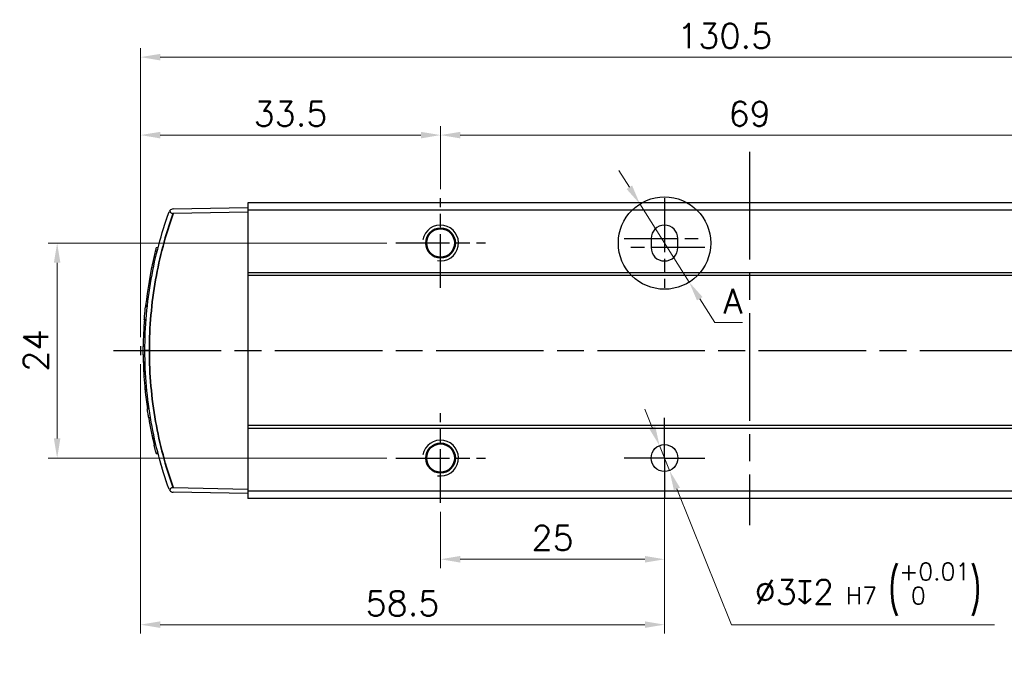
# Model space of a CAD drawing. Header units: millimetres. Extents: x 399 to 6233, y -1870 to 1602.
# Tile 357 of 656: x 4162 to 4272, y 677 to 749. Entities that reach past the tile are written whole.
import ezdxf

# ---------------------------------------------------------------- set-up
doc = ezdxf.new("R2010")
doc.units = ezdxf.units.MM
doc.linetypes.add('AM_ISO08W050', pattern=[18, 12, -1.5, 3, -1.5])
doc.linetypes.add('AM_ISO08W050x2', pattern=[9, 6, -0.75, 1.5, -0.75])
for name, color, linetype, lineweight in [('AM_0', 7, 'Continuous', 50), ('AM_4', 3, 'Continuous', 25), ('AM_5', 3, 'Continuous', 25), ('AM_7', 4, 'AM_ISO08W050', 25), ('AM_8', 1, 'Continuous', 25), ('可見 (ISO)', 7, 'Continuous', 25), ('窄部可見 (ISO)', 7, 'Continuous', 35)]:
    doc.layers.add(name, color=color, linetype=linetype, lineweight=lineweight)
doc.layers.add('S40', color=7, linetype='Continuous')
doc.styles.add('尺寸標註', font='romans.shx', dxfattribs={"bigfont": 'CHINESET.SHX'})
doc.dimstyles.new('複本(2) CNS2-1$0', dxfattribs={"dimtxt": 2.75, "dimasz": 2.2, "dimexe": 1, "dimexo": 1, "dimgap": 1, "dimtad": 1, "dimtoh": 1, "dimdsep": 46, "dimtxsty": '尺寸標註', "dimcen": 0, "dimclrd": 2, "dimclre": 2, "dimclrt": 3, "dimadec": 0, "dimazin": 2, "dimtp": 0.1, "dimtm": 0.1, "dimtfac": 0.71, "dimtmove": 0, "dimatfit": 0, "dimfxl": 0, "dimlwd": 13, "dimlwe": 13, "dimarcsym": 0})
doc.dimstyles.new('複本(2) CNS2-1$3', dxfattribs={"dimtxt": 2.75, "dimasz": 2.2, "dimexe": 1, "dimexo": 1, "dimgap": 1, "dimtad": 1, "dimtoh": 1, "dimdsep": 46, "dimtxsty": '尺寸標註', "dimcen": 0, "dimclrd": 2, "dimclre": 2, "dimclrt": 3, "dimadec": 0, "dimazin": 2, "dimtp": 0.1, "dimtm": 0.1, "dimtfac": 0.71, "dimtmove": 0, "dimatfit": 0, "dimfxl": 0, "dimlwd": 13, "dimlwe": 13, "dimarcsym": 0})

# ---------------------------------------------------------------- blocks, each defined once
blk = doc.blocks.new('S40-上視')
at = {"layer": '可見 (ISO)'}
for p, q in [((-34.24, 16.5), (-34.24, 15.68)), ((78.76, 16.5), (-34.24, 16.5)), ((78.76, 16.5), (78.76, 15.68)), ((-42.58, 15.8), (-34.24, 15.95)), ((-34.24, 15.45), (-42.58, 15.3)), ((-34.24, 15.68), (-34.24, 8.68)), ((78.76, 15.68), (-34.24, 15.68)), ((78.76, 15.95), (82.37, 16.01)), ((78.76, 15.68), (78.76, 8.68)), ((82.37, 15.51), (78.76, 15.45)), ((10.76, 12.5), (10.76, 11.5)), ((13.76, 11.5), (13.76, 12.5)), ((-44.38, 11.07), (-44.58, 11.07)), ((-44.27, 11.49), (-44.48, 11.48)), ((-44.54, 10.4), (-44.74, 10.4)), ((-34.24, 8.68), (-34.24, 8.38)), ((78.76, 8.68), (-34.24, 8.68)), ((-34.24, 8.38), (-34.24, -8.38)), ((78.76, 8.38), (-34.24, 8.38)), ((78.76, 8.68), (78.76, 8.38)), ((78.76, 8.38), (78.76, -8.38)), ((85.38, -7), (85.38, 7)), ((83.98, 6.48), (83.98, 6.5)), ((83.98, 6.5), (83.98, 6.5)), ((84.98, 5.5), (85.38, 5.9)), ((84.98, -5.5), (84.98, 5.5)), ((-45.48, 4.88), (-45.68, 4.87)), ((-45.46, 5.02), (-45.66, 5.02)), ((84.98, 5.25), (84.06, 5.25)), ((-45.61, 3.44), (-45.81, 3.44)), ((-45.73, 0.45), (-45.93, 0.45)), ((-45.93, -0.48), (-45.73, -0.49)), ((-45.73, -0.55), (-45.93, -0.55)), ((-45.66, -2.58), (-45.86, -2.58)), ((-45.65, -2.88), (-45.85, -2.87)), ((-45.53, -4.39), (-45.73, -4.39)), ((84.98, -5.25), (84.06, -5.25)), ((-45.27, -6.52), (-45.47, -6.52)), ((83.98, -6.5), (83.98, -6.48)), ((83.98, -6.5), (83.98, -6.5)), ((84.98, -5.5), (85.38, -5.9)), ((-45.11, -7.52), (-45.32, -7.52)), ((-34.24, -8.38), (-34.24, -8.68)), ((78.76, -8.38), (-34.24, -8.38)), ((-34.24, -8.68), (-34.24, -15.68)), ((78.76, -8.68), (-34.24, -8.68)), ((78.76, -8.38), (78.76, -8.68)), ((78.76, -8.68), (78.76, -15.68)), ((-44.51, -10.51), (-44.72, -10.51)), ((-44.48, -11.47), (-44.27, -11.48)), ((-44.27, -11.49), (-44.48, -11.48)), ((-42.58, -15.3), (-34.24, -15.45)), ((-34.24, -15.95), (-42.58, -15.8)), ((-34.24, -15.68), (-34.24, -16.5)), ((78.76, -15.68), (-34.24, -15.68)), ((78.76, -15.45), (82.37, -15.51)), ((78.76, -15.68), (78.76, -16.5)), ((82.37, -16.01), (78.76, -15.95)), ((78.76, -16.5), (-34.24, -16.5))]:
    blk.add_line(p, q, dxfattribs=at)
for centre, radius in [((-12.74, 12), 1.65), ((56.26, 12), 1.65), ((-12.74, -12), 1.65), ((12.26, -12), 1.5), ((56.26, -12), 1.65)]:
    blk.add_circle(centre, radius, dxfattribs=at)
for centre, radius, start, end in [((-42.57, 15.3), 0.5, 91, 140.5281), ((82.38, 15.51), 0.5, 36.0521, 91), ((12.26, 12.5), 1.5, 0, 180), ((0.01, 0), 45.95, 165.5282, 166.0608), ((12.26, 11.5), 1.5, 180, 0), ((0.01, 0), 45.95, 194.4598, 194.4718), ((-42.57, -15.3), 0.5, 219.4689, 269), ((82.38, -15.51), 0.5, 269, 323.9479)]:
    blk.add_arc(centre, radius, start, end, dxfattribs=at)
for centre, major_axis, ratio, start_param, end_param in [((-42.57, 15.3), (-0.478, 0.15), 0.998643, 5.89959, 6.243046), ((-7.26, 0), (0, -91.49), 0.999849, 1.570796, 1.742132), ((396.06, 7.93), (-441.94, -8.11), 0.308486, 6.200773, 6.205663), ((0, 0), (0, 45.94), 0.999848, 1.342423, 1.461269), ((0, 0), (0, 45.94), 0.999848, 1.352404, 1.355004), ((0, 0), (0, 45.94), 0.999848, 1.367183, 1.369108), ((0, 0), (0, 45.94), 0.999848, 1.367183, 1.367401), ((0, 0), (0, 45.94), 0.999848, 1.357737, 1.360136), ((0, 0), (0, 45.94), 0.999848, 1.357737, 1.360136), ((432.64, 8.03), (-478.56, -8.78), 0.306205, 6.243844, 6.244849), ((0, 0), (0, 45.94), 0.999848, 1.49584, 1.560981), ((0, 0), (0, 45.94), 0.999848, 1.49584, 1.513152), ((444.05, 8.14), (-489.98, -8.98), 0.306205, 6.280791, 6.281262), ((0, 0), (0, 45.94), 0.999848, 1.582853, 1.626945), ((-7.26, 0), (0, -91.49), 0.999849, 1.399461, 1.570796), ((0, 0), (0, 45.94), 0.999848, 1.59623, 1.626945), ((1960.55, -34.64), (-2006.48, 35.43), 0.150661, 0.011138, 0.012115), ((74.8, 1.65), (-120.73, -2.68), 0.615918, 0.024906, 0.045317), ((0, 0), (0, 45.94), 0.999848, 1.666469, 1.713111), ((0, 0), (0, 45.94), 0.999848, 1.683384, 1.685722), ((0, 0), (0, 45.94), 0.999848, 1.68821, 1.689815), ((0, 0), (0, 45.94), 0.999848, 1.735311, 1.801708), ((0, 0), (0, 45.94), 0.999848, 1.758971, 1.761781), ((0, 0), (0, 45.94), 0.999848, 1.76443, 1.765915), ((0, 0), (0, 45.94), 0.999848, 1.772222, 1.801708), ((-42.57, -15.3), (0.478, 0.15), 0.998642, 3.181762, 3.525165), ((82.39, -15.51), (0.141, 0.477), 0.995312, 4.369207, 4.829256)]:
    blk.add_ellipse(centre, major_axis=major_axis, ratio=ratio, start_param=start_param, end_param=end_param, dxfattribs=at)
for points, knots in [([(-45.74, 0), (-45.74, 2.66), (-45.5, 5.34), (-45.03, 7.98), (-44.58, 10.54), (-43.91, 13.05), (-43.04, 15.47)], [0, 0, 0, 0, 0.1754061, 0.1754061, 0.1754061, 0.345025, 0.345025, 0.345025, 0.345025]), ([(-42.96, 15.62), (-42.95, 15.58), (-42.95, 15.54), (-42.92, 15.47), (-42.9, 15.43), (-42.84, 15.38), (-42.8, 15.35), (-42.73, 15.32), (-42.7, 15.32), (-42.64, 15.31), (-42.61, 15.3), (-42.58, 15.3)], [0.00000099, 0.00000099, 0.00000099, 0.00000099, 0.01702996, 0.01702996, 0.03328155, 0.03328155, 0.04744352, 0.04744352, 0.05732796, 0.05732796, 0.06696406, 0.06696406, 0.06696406, 0.06696406]), ([(82.37, 15.51), (82.4, 15.51), (82.42, 15.52), (82.47, 15.52), (82.5, 15.53), (82.57, 15.56), (82.61, 15.58), (82.68, 15.64), (82.71, 15.67), (82.76, 15.73), (82.77, 15.77), (82.79, 15.81)], [0.00000013, 0.00000013, 0.00000013, 0.00000013, 0.00755658, 0.00755658, 0.01551346, 0.01551346, 0.03152563, 0.03152563, 0.04651129, 0.04651129, 0.06269655, 0.06269655, 0.06269655, 0.06269655]), ([(82.79, 15.81), (82.81, 15.78), (82.83, 15.74), (82.85, 15.68), (82.86, 15.65), (82.87, 15.62), (82.87, 15.61), (82.87, 15.6)], [-0.02749976, -0.02749976, -0.02749976, -0.02749976, -0.0118446, -0.0118446, 0, 0, 0.00422445, 0.00422445, 0.00422445, 0.00422445]), ([(-43.34, 14.61), (-43.33, 14.63), (-43.33, 14.64), (-43.31, 14.69), (-43.31, 14.71), (-43.31, 14.71), (-43.31, 14.71), (-43.31, 14.71), (-43.31, 14.71), (-43.31, 14.71), (-43.31, 14.71), (-43.31, 14.71)], [0, 0, 0, 0, 0.01669934, 0.01669934, 0.06701433, 0.06701433, 0.06985871, 0.06985871, 0.07199198, 0.07199198, 0.07213838, 0.07213838, 0.07213838, 0.07213838]), ([(82.94, 15.22), (82.94, 15.22), (82.94, 15.22), (82.94, 15.22), (82.94, 15.22), (82.94, 15.22), (82.94, 15.21), (82.94, 15.21), (82.94, 15.21), (82.94, 15.21), (82.94, 15.21), (82.94, 15.21), (82.94, 15.21), (82.94, 15.21), (82.94, 15.21), (82.94, 15.21)], [0.03710347, 0.03710347, 0.03710347, 0.03710347, 0.04120406, 0.04120406, 0.04847884, 0.04847884, 0.05120662, 0.05120662, 0.05222953, 0.05222953, 0.05261311, 0.05261311, 0.05275696, 0.05275696, 0.05277045, 0.05277045, 0.05277045, 0.05277045]), ([(82.96, 15.12), (82.96, 15.12), (82.96, 15.12), (82.96, 15.12), (82.96, 15.12), (82.96, 15.12), (82.96, 15.11), (82.96, 15.11), (82.96, 15.11), (82.96, 15.11), (82.96, 15.11), (82.96, 15.11), (82.96, 15.11), (82.96, 15.11), (82.96, 15.11), (82.96, 15.11)], [0.03708182, 0.03708182, 0.03708182, 0.03708182, 0.04122286, 0.04122286, 0.04853901, 0.04853901, 0.05128229, 0.05128229, 0.05231101, 0.05231101, 0.05269678, 0.05269678, 0.05273295, 0.05273295, 0.05275274, 0.05275274, 0.05275274, 0.05275274]), ([(83.25, 13.22), (83.29, 12.95), (83.34, 12.65), (83.38, 12.33), (83.38, 12.3), (83.39, 12.26)], [0, 0, 0, 0, 0.087812, 0.087812, 0.09776505, 0.09776505, 0.09776505, 0.09776505]), ([(-44.77, 9.37), (-44.77, 9.37), (-44.77, 9.37), (-44.77, 9.37), (-44.77, 9.37), (-44.77, 9.37), (-44.77, 9.38), (-44.76, 9.38), (-44.76, 9.38), (-44.76, 9.38), (-44.76, 9.38), (-44.76, 9.38), (-44.76, 9.38), (-44.76, 9.38)], [0.03072905, 0.03072905, 0.03072905, 0.03072905, 0.03326527, 0.03326527, 0.0460371, 0.0460371, 0.05082475, 0.05082475, 0.0517224, 0.0517224, 0.05189071, 0.05189071, 0.05195383, 0.05195383, 0.05195383, 0.05195383]), ([(83.7, 9.71), (83.7, 9.71), (83.7, 9.71), (83.7, 9.71), (83.7, 9.71), (83.7, 9.71)], [0, 0, 0, 0, 0.01056802, 0.01056802, 0.0170899, 0.0170899, 0.0170899, 0.0170899]), ([(83.96, 6.88), (83.96, 6.88), (83.96, 6.88), (83.96, 6.88), (83.96, 6.88), (83.96, 6.87), (83.96, 6.86), (83.96, 6.85), (83.96, 6.85), (83.96, 6.85), (83.96, 6.85), (83.96, 6.85), (83.96, 6.85), (83.96, 6.85)], [0.03709141, 0.03709141, 0.03709141, 0.03709141, 0.03863998, 0.03863998, 0.05156371, 0.05156371, 0.09034804, 0.09034804, 0.09216536, 0.09216536, 0.09225054, 0.09225054, 0.09227034, 0.09227034, 0.09227034, 0.09227034]), ([(-45.81, 3.44), (-45.8, 3.59), (-45.78, 3.75), (-45.75, 4.11), (-45.73, 4.31), (-45.7, 4.61), (-45.69, 4.75), (-45.68, 4.85), (-45.68, 4.86), (-45.68, 4.87)], [0.8089084, 0.8089084, 0.8089084, 0.8089084, 0.8536893, 0.8536893, 0.9195588, 0.9195588, 0.9852367, 0.9852367, 0.9949888, 0.9949888, 0.9949888, 0.9949888]), ([(-45.93, -0.48), (-45.93, -0.48), (-45.93, -0.46), (-45.93, -0.36), (-45.94, -0.28), (-45.94, -0.11), (-45.94, 0), (-45.94, 0.23), (-45.93, 0.34), (-45.93, 0.45)], [-0.2948045, -0.2948045, -0.2948045, -0.2948045, -0.2579612, -0.2579612, -0.2211179, -0.2211179, -0.1842729, -0.1842729, -0.1518065, -0.1518065, -0.1518065, -0.1518065]), ([(-43.04, -15.47), (-43.91, -13.05), (-44.58, -10.54), (-45.03, -7.98), (-45.5, -5.34), (-45.74, -2.66), (-45.74, 0)], [5.9381603, 5.9381603, 5.9381603, 5.9381603, 6.1077795, 6.1077795, 6.1077795, 6.2831853, 6.2831853, 6.2831853, 6.2831853]), ([(-45.32, -7.52), (-45.34, -7.37), (-45.37, -7.22), (-45.42, -6.86), (-45.45, -6.67), (-45.47, -6.52)], [-0.2434649, -0.2434649, -0.2434649, -0.2434649, -0.1981316, -0.1981316, -0.1336728, -0.1336728, -0.1336728, -0.1336728]), ([(83.96, -6.85), (83.96, -6.85), (83.96, -6.85), (83.96, -6.85), (83.96, -6.85), (83.96, -6.86), (83.96, -6.86), (83.96, -6.87), (83.96, -6.87), (83.96, -6.88), (83.96, -6.88), (83.96, -6.88)], [0, 0, 0, 0, 0.00048828, 0.00048828, 0.00439455, 0.00439455, 0.01220717, 0.01220717, 0.04346505, 0.04346505, 0.05664161, 0.05664161, 0.05664161, 0.05664161]), ([(-44.75, -9.45), (-44.75, -9.43), (-44.76, -9.41), (-44.76, -9.38), (-44.77, -9.37), (-44.77, -9.37), (-44.77, -9.37), (-44.77, -9.37)], [0, 0, 0, 0, 0.02103557, 0.02103557, 0.05262103, 0.05262103, 0.06308582, 0.06308582, 0.06308582, 0.06308582]), ([(83.7, -9.71), (83.7, -9.71), (83.7, -9.71), (83.7, -9.71), (83.7, -9.71), (83.7, -9.72), (83.7, -9.72), (83.7, -9.72), (83.7, -9.72), (83.7, -9.72), (83.7, -9.72), (83.7, -9.72), (83.7, -9.72), (83.7, -9.72), (83.7, -9.72), (83.7, -9.72)], [0.03167764, 0.03167764, 0.03167764, 0.03167764, 0.03790427, 0.03790427, 0.04735416, 0.04735416, 0.04912573, 0.04912573, 0.04979007, 0.04979007, 0.05003919, 0.05003919, 0.05013261, 0.05013261, 0.05015244, 0.05015244, 0.05015244, 0.05015244]), ([(-44.48, -11.47), (-44.48, -11.47), (-44.49, -11.45), (-44.51, -11.35), (-44.53, -11.27), (-44.58, -11.09), (-44.61, -10.98), (-44.66, -10.75), (-44.69, -10.63), (-44.72, -10.51)], [-0.3052377, -0.3052377, -0.3052377, -0.3052377, -0.2674894, -0.2674894, -0.2297412, -0.2297412, -0.1908825, -0.1908825, -0.1565689, -0.1565689, -0.1565689, -0.1565689]), ([(83.47, -11.64), (83.44, -11.92), (83.4, -12.21), (83.32, -12.8), (83.27, -13.1), (83.23, -13.38)], [0, 0, 0, 0, 0.0872878, 0.0872878, 0.1785997, 0.1785997, 0.1785997, 0.1785997]), ([(-43.31, -14.71), (-43.31, -14.71), (-43.31, -14.71), (-43.31, -14.71), (-43.31, -14.71), (-43.31, -14.71), (-43.31, -14.71), (-43.31, -14.71), (-43.31, -14.71), (-43.31, -14.71), (-43.31, -14.71), (-43.31, -14.71), (-43.31, -14.71), (-43.31, -14.71), (-43.31, -14.71), (-43.31, -14.71)], [0.04131688, 0.04131688, 0.04131688, 0.04131688, 0.04296586, 0.04296586, 0.0484393, 0.0484393, 0.05254406, 0.05254406, 0.05331367, 0.05331367, 0.05389088, 0.05389088, 0.05399911, 0.05399911, 0.0540194, 0.0540194, 0.0540194, 0.0540194]), ([(-42.58, -15.3), (-42.61, -15.3), (-42.64, -15.31), (-42.7, -15.32), (-42.73, -15.32), (-42.8, -15.35), (-42.84, -15.38), (-42.9, -15.43), (-42.92, -15.47), (-42.95, -15.54), (-42.95, -15.58), (-42.96, -15.62)], [0.00000019, 0.00000019, 0.00000019, 0.00000019, 0.00958951, 0.00958951, 0.01942595, 0.01942595, 0.03351977, 0.03351977, 0.04969025, 0.04969025, 0.06662507, 0.06662507, 0.06662507, 0.06662507]), ([(82.79, -15.81), (82.77, -15.77), (82.76, -15.73), (82.71, -15.67), (82.68, -15.64), (82.61, -15.58), (82.57, -15.56), (82.5, -15.53), (82.47, -15.52), (82.42, -15.52), (82.4, -15.51), (82.37, -15.51)], [0.000001, 0.000001, 0.000001, 0.000001, 0.01628047, 0.01628047, 0.03135216, 0.03135216, 0.04744189, 0.04744189, 0.05543057, 0.05543057, 0.06301774, 0.06301774, 0.06301774, 0.06301774])]:
    blk.add_open_spline(points, degree=3, knots=knots, dxfattribs=at)
for points in [[(-43.35, 14.59), (-43.32, 14.67), (-43.31, 14.71), (-43.31, 14.71)], [(84.21, -0.58), (84.21, -0.63), (84.21, -0.68), (84.21, -0.74)], [(-43.95, -12.66), (-44.01, -12.46), (-44.07, -12.24), (-44.12, -12.03)], [(-43.7, -13.48), (-43.78, -13.23), (-43.87, -12.95), (-43.95, -12.66)], [(-43.32, -14.66), (-43.33, -14.64), (-43.34, -14.61), (-43.35, -14.57)]]:
    blk.add_open_spline(points, degree=3, dxfattribs=at)
at = {"layer": '窄部可見 (ISO)'}
for p, q in [((-45.24, 0), (-45.74, 0)), ((83.71, 0), (84.21, 0))]:
    blk.add_line(p, q, dxfattribs=at)
for centre, major_axis, ratio, start_param, end_param in [((14.62, 1.88), (-6.78, 79), 0.870289, 4.614037, 4.810724), ((-43.16, 14.53), (-0.19, 0.064), 0.950078, 0, 0.017059), ((83.48, 9.83), (0.199, 0.022), 0.947987, 0, 0.043605), ((14.62, -1.88), (6.78, 79), 0.870289, 4.614054, 4.810741), ((83.76, -6.82), (0.199, -0.015), 0.994059, 0, 0.045188), ((-44.54, -9.47), (-0.196, -0.042), 0.942639, 0, 0.02102), ((82.78, -14.96), (0.197, -0.033), 0.950561, 0, 0.010154)]:
    blk.add_ellipse(centre, major_axis=major_axis, ratio=ratio, start_param=start_param, end_param=end_param, dxfattribs=at)
for points, knots in [([(-42.58, 15.3), (-43.44, 12.91), (-44.1, 10.42), (-44.55, 7.9), (-45.01, 5.29), (-45.24, 2.63), (-45.24, 0)], [5.9381675, 5.9381675, 5.9381675, 5.9381675, 6.1077792, 6.1077792, 6.1077792, 6.2831853, 6.2831853, 6.2831853, 6.2831853]), ([(-45.24, 0), (-45.24, -2.63), (-45.01, -5.29), (-44.55, -7.9), (-44.1, -10.42), (-43.44, -12.91), (-42.58, -15.3)], [0, 0, 0, 0, 0.1754058, 0.1754058, 0.1754058, 0.3450214, 0.3450214, 0.3450214, 0.3450214])]:
    blk.add_open_spline(points, degree=3, knots=knots, dxfattribs=at)
blk = doc.blocks.new('*U12')
at = {"layer": 'AM_0'}
blk.add_circle((1810.95, 3644.27), 1.62, dxfattribs=at)
at = {"layer": 'AM_4'}
blk.add_arc((1810.95, 3644.27), 2, 260, 170, dxfattribs=at)
at = {"layer": 'AM_7', "linetype": 'AM_ISO08W050x2'}
for p, q in [((1810.95, 3639.27), (1810.95, 3649.27)), ((1805.95, 3644.27), (1815.95, 3644.27))]:
    blk.add_line(p, q, dxfattribs=at)
blk = doc.blocks.new('*U13')
at = {"layer": 'AM_0'}
blk.add_circle((1810.95, 3620.27), 1.62, dxfattribs=at)
at = {"layer": 'AM_4'}
blk.add_arc((1810.95, 3620.27), 2, 260, 170, dxfattribs=at)
at = {"layer": 'AM_7', "linetype": 'AM_ISO08W050x2'}
for p, q in [((1810.95, 3615.27), (1810.95, 3625.27)), ((1805.95, 3620.27), (1815.95, 3620.27))]:
    blk.add_line(p, q, dxfattribs=at)
blk = doc.blocks.new('*D189')
at = {"layer": 'AM_5', "color": 2, "lineweight": 13}
for p, q in [((4175.24, 714), (4175.24, 737.55)), ((4208.74, 730.5), (4208.74, 737.55)), ((4206.54, 736.55), (4177.44, 736.55))]:
    blk.add_line(p, q, dxfattribs=at)
at = {"layer": 'AM_5', "color": 2, "lineweight": -2}
for points in [[(4177.44, 736.91), (4177.44, 736.18), (4175.24, 736.55)], [(4206.54, 736.91), (4206.54, 736.18), (4208.74, 736.55)]]:
    blk.add_solid(points, dxfattribs=at)
at = {"layer": 'Defpoints', "color": 0, "lineweight": -2}
for p in [(4175.24, 736.55), (4208.74, 729.5), (4175.24, 713)]:
    blk.add_point(p, dxfattribs=at)
at = {"layer": 'AM_5', "color": 3, "insert": (4191.99, 738.92), "char_height": 2.75, "attachment_point": 5, "style": '尺寸標註'}
blk.add_mtext('33.5', dxfattribs=at)
blk = doc.blocks.new('*D139')
at = {"layer": 'AM_5', "color": 2, "lineweight": 13}
for p, q in [((4202.74, 724.5), (4164.94, 724.5)), ((4165.94, 722.3), (4165.94, 702.7)), ((4202.74, 700.5), (4164.94, 700.5))]:
    blk.add_line(p, q, dxfattribs=at)
at = {"layer": 'AM_5', "color": 2, "lineweight": -2}
for points in [[(4165.57, 722.3), (4166.3, 722.3), (4165.94, 724.5)], [(4165.57, 702.7), (4166.3, 702.7), (4165.94, 700.5)]]:
    blk.add_solid(points, dxfattribs=at)
at = {"layer": 'Defpoints', "color": 0, "lineweight": -2}
for p in [(4203.74, 724.5), (4165.94, 700.5), (4203.74, 700.5)]:
    blk.add_point(p, dxfattribs=at)
at = {"layer": 'AM_5', "color": 3, "insert": (4163.56, 712.5), "char_height": 2.75, "attachment_point": 5, "rotation": 90, "style": '尺寸標註'}
blk.add_mtext('24', dxfattribs=at)
blk = doc.blocks.new('*D140')
at = {"layer": 'AM_5', "color": 2, "lineweight": 13}
for p, q in [((4208.74, 730.5), (4208.74, 737.55)), ((4277.74, 730.5), (4277.74, 737.55)), ((4275.54, 736.55), (4210.94, 736.55))]:
    blk.add_line(p, q, dxfattribs=at)
at = {"layer": 'AM_5', "color": 2, "lineweight": -2}
for points in [[(4210.94, 736.91), (4210.94, 736.18), (4208.74, 736.55)], [(4275.54, 736.91), (4275.54, 736.18), (4277.74, 736.55)]]:
    blk.add_solid(points, dxfattribs=at)
at = {"layer": 'Defpoints', "color": 0, "lineweight": -2}
for p in [(4208.74, 736.55), (4208.74, 729.5), (4277.74, 729.5)]:
    blk.add_point(p, dxfattribs=at)
at = {"layer": 'AM_5', "color": 3, "insert": (4243.24, 738.92), "char_height": 2.75, "attachment_point": 5, "style": '尺寸標註'}
blk.add_mtext('69', dxfattribs=at)
blk = doc.blocks.new('*D190')
at = {"layer": 'AM_5', "color": 2, "lineweight": 13}
for p, q in [((4175.24, 711), (4175.24, 680.91)), ((4233.74, 699.5), (4233.74, 680.91)), ((4177.44, 681.91), (4231.54, 681.91))]:
    blk.add_line(p, q, dxfattribs=at)
at = {"layer": 'AM_5', "color": 2, "lineweight": -2}
for points in [[(4177.44, 682.28), (4177.44, 681.55), (4175.24, 681.91)], [(4231.54, 682.28), (4231.54, 681.55), (4233.74, 681.91)]]:
    blk.add_solid(points, dxfattribs=at)
at = {"layer": 'Defpoints', "color": 0, "lineweight": -2}
for p in [(4175.24, 712), (4233.74, 700.5), (4233.74, 681.91)]:
    blk.add_point(p, dxfattribs=at)
at = {"layer": 'AM_5', "color": 3, "insert": (4204.49, 684.29), "char_height": 2.75, "attachment_point": 5, "style": '尺寸標註'}
blk.add_mtext('58.5', dxfattribs=at)
blk = doc.blocks.new('*D142')
at = {"layer": 'AM_5', "color": 2, "lineweight": 13}
for p, q in [((4233.74, 695), (4233.74, 688.21)), ((4208.74, 694.5), (4208.74, 688.21)), ((4231.54, 689.21), (4210.94, 689.21))]:
    blk.add_line(p, q, dxfattribs=at)
at = {"layer": 'AM_5', "color": 2, "lineweight": -2}
for points in [[(4210.94, 689.58), (4210.94, 688.84), (4208.74, 689.21)], [(4231.54, 689.58), (4231.54, 688.84), (4233.74, 689.21)]]:
    blk.add_solid(points, dxfattribs=at)
at = {"layer": 'Defpoints', "color": 0, "lineweight": -2}
for p in [(4233.74, 696), (4208.74, 695.5), (4208.74, 689.21)]:
    blk.add_point(p, dxfattribs=at)
at = {"layer": 'AM_5', "color": 3, "insert": (4221.24, 691.59), "char_height": 2.75, "attachment_point": 5, "style": '尺寸標註'}
blk.add_mtext('25', dxfattribs=at)
blk = doc.blocks.new('*D143')
at = {"layer": 'AM_5', "color": 2, "lineweight": 13}
for p, q in [((4232.36, 703.93), (4231.54, 705.98)), ((4233.18, 701.89), (4234.3, 699.11)), ((4235.12, 697.07), (4241.2, 681.91)), ((4241.2, 681.91), (4270.59, 681.91))]:
    blk.add_line(p, q, dxfattribs=at)
at = {"layer": 'AM_5', "color": 2, "lineweight": -2}
for points in [[(4232.7, 704.07), (4232.02, 703.8), (4233.18, 701.89)], [(4235.46, 697.2), (4234.78, 696.93), (4234.3, 699.11)]]:
    blk.add_solid(points, dxfattribs=at)
at = {"layer": 'Defpoints', "color": 0, "lineweight": -2}
for p in [(4233.18, 701.89), (4234.3, 699.11)]:
    blk.add_point(p, dxfattribs=at)
at = {"layer": 'AM_5', "color": 3, "insert": (4256.4, 685.85), "char_height": 2.75, "attachment_point": 5, "style": '尺寸標註'}
blk.add_mtext('∅3{\\Famgdt;x}2{}{\\H0.7x;\\C3; H7 {\\H2x;\\W0.5;(}\\S+0.01^  0;{\\H2x;\\W0.5;)}}', dxfattribs=at)
blk = doc.blocks.new('*D191')
at = {"layer": 'AM_5', "color": 2, "lineweight": 13}
for p, q in [((4229.81, 730.72), (4228.64, 732.58)), ((4230.99, 728.86), (4236.49, 720.14)), ((4237.67, 718.28), (4239.34, 715.64)), ((4239.34, 715.64), (4242.43, 715.64))]:
    blk.add_line(p, q, dxfattribs=at)
at = {"layer": 'AM_5', "color": 2, "lineweight": -2}
for points in [[(4230.12, 730.92), (4229.5, 730.53), (4230.99, 728.86)], [(4237.98, 718.48), (4237.36, 718.09), (4236.49, 720.14)]]:
    blk.add_solid(points, dxfattribs=at)
at = {"layer": 'Defpoints', "color": 0, "lineweight": -2}
for p in [(4230.99, 728.86), (4236.49, 720.14)]:
    blk.add_point(p, dxfattribs=at)
at = {"layer": 'AM_5', "color": 3, "insert": (4241.38, 718.01), "char_height": 2.75, "attachment_point": 5, "style": '尺寸標註'}
blk.add_mtext('A', dxfattribs=at)
blk = doc.blocks.new('*D155')
at = {"layer": 'AM_5', "color": 2, "lineweight": 13}
for p, q in [((4175.24, 714), (4175.24, 746.25)), ((4177.44, 745.25), (4303.49, 745.25)), ((4305.69, 714.5), (4305.69, 746.25))]:
    blk.add_line(p, q, dxfattribs=at)
at = {"layer": 'AM_5', "color": 2, "lineweight": -2}
for points in [[(4177.44, 745.61), (4177.44, 744.88), (4175.24, 745.25)], [(4303.49, 745.61), (4303.49, 744.88), (4305.69, 745.25)]]:
    blk.add_solid(points, dxfattribs=at)
at = {"layer": 'Defpoints', "color": 0, "lineweight": -2}
for p in [(4305.69, 745.25), (4305.69, 713.5), (4175.24, 713)]:
    blk.add_point(p, dxfattribs=at)
at = {"layer": 'AM_5', "color": 3, "insert": (4240.46, 747.62), "char_height": 2.75, "attachment_point": 5, "style": '尺寸標註'}
blk.add_mtext('130.5', dxfattribs=at)

msp = doc.modelspace()

# ---------------------------------------------------------------- linework, layer by layer
at = {"layer": 'AM_7'}
for p, q in [((4243.239, 734.667), (4243.239, 693.001)), ((4172.239, 712.501), (4339.259, 712.501))]:
    msp.add_line(p, q, dxfattribs=at)
at = {"layer": 'AM_7', "linetype": 'AM_ISO08W050x2'}
for p, q in [((4233.739, 729.501), (4233.739, 719.501)), ((4229.239, 725.001), (4238.239, 725.001)), ((4238.239, 724.001), (4229.239, 724.001)), ((4233.739, 700.501), (4233.739, 705.001)), ((4233.739, 700.501), (4229.239, 700.501)), ((4233.739, 700.501), (4238.239, 700.501)), ((4233.739, 700.501), (4233.739, 696.001))]:
    msp.add_line(p, q, dxfattribs=at)
at = {"layer": 'AM_8'}
msp.add_line((4175.239, 713.001), (4175.239, 712.001), dxfattribs=at)
msp.add_circle((4233.739, 724.501), 5.156, dxfattribs=at)

# ---------------------------------------------------------------- block references
at = {"layer": 'AM_0'}
for name in ['*U12', '*U13']:
    msp.add_blockref(name, (2397.791, -2919.764), dxfattribs=at)
at = {"layer": 'S40'}
msp.add_blockref('S40-上視', (4221.475, 712.501), dxfattribs=at)

# ---------------------------------------------------------------- dimensions: what is measured, and where the dimension line sits
at = {"layer": 'AM_5'}
for base, p1, p2, override, picture, middle in [((4305.688863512, 745.247404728), (4175.238863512, 713.001349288), (4305.688863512, 713.501349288), {"dimdec": 1, "dimtix": 1}, '*D155', (4240.463863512, 747.622404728)), ((4175.239, 736.548), (4208.739, 729.501), (4175.239, 713.001), {"dimdec": 1, "dimtix": 1}, '*D189', (4191.989, 738.923)), ((4208.739, 736.548), (4277.739, 729.501), (4208.739, 729.501), {"dimdec": 1, "dimtix": 1}, '*D140', (4243.239, 738.923)), ((4233.739, 681.913), (4175.239, 712.001), (4233.739, 700.501), {"dimdec": 1, "dimtix": 1}, '*D190', (4204.489, 684.288)), ((4208.739, 689.211), (4233.739, 696.001), (4208.739, 695.501), {"dimdec": 1}, '*D142', (4221.239, 691.586))]:
    dim = msp.add_linear_dim(base=base, p1=p1, p2=p2, dimstyle='複本(2) CNS2-1$0', override=override, dxfattribs=at)
    dim.commit()
    dim.dimension.update_dxf_attribs({"geometry": picture, "text_midpoint": middle})
for p1, p2, text, override, picture, middle in [((4230.986, 728.861), (4236.491, 720.142), 'A', {"dimtdec": 3}, '*D191', (4241.383, 715.637)), ((4233.18, 701.893), (4234.298, 699.109), '<>{\\Famgdt;x}2{}{\\H0.7x;\\C3; H7 {\\H2x;\\W0.5;(}\\S+0.01^  0;{\\H2x;\\W0.5;)}}', {"dimdec": 1, "dimtp": 0.1, "dimtm": 0.1, "dimtdec": 2, "dimtzin": 8}, '*D143', (4256.399, 681.913))]:
    dim = msp.add_diameter_dim_2p(p1=p1, p2=p2, text=text, dimstyle='複本(2) CNS2-1$3', override=override, dxfattribs=at)
    dim.commit()
    dim.dimension.update_dxf_attribs({"geometry": picture, "text_midpoint": middle, "dimtype": 163})
dim = msp.add_linear_dim(base=(4165.937, 700.501), p1=(4203.739, 724.501), p2=(4203.739, 700.501), angle=90, dimstyle='複本(2) CNS2-1$0', override={"dimdec": 1}, dxfattribs=at)
dim.commit()
dim.dimension.update_dxf_attribs({"geometry": '*D139', "text_midpoint": (4163.562, 712.501)})

doc.saveas('drawing.dxf')
